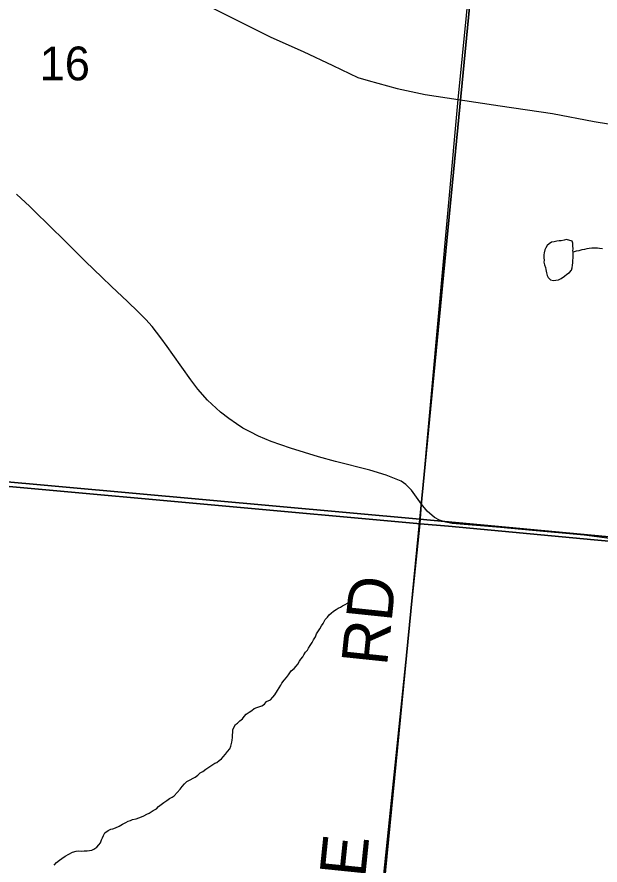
# Model space of a CAD drawing. Extents: x 1310247 to 1664935, y 284496 to 704931.
# Drawn here: x 1504004 to 1507814, y 511730 to 517275 of the extents above; entities that cross this region are included whole.
import ezdxf

# ---------------------------------------------------------------- set-up
doc = ezdxf.new("R2010")
doc.units = 0
for name, color, linetype in [('GM_X_Adjacent_County', 7, 'Continuous'), ('GM_X_County', 7, 'Continuous'), ('GM_X_County_Subdivision_Text', 7, 'Continuous'), ('GM_X_Interstate_Shield', 7, 'Continuous'), ('GM_X_Minor_River', 7, 'Continuous'), ('GM_X_Minor_River_Text', 7, 'Continuous'), ('GM_X_Township_Subdivision', 7, 'Continuous'), ('GM_X_US_Location', 7, 'Continuous')]:
    doc.layers.add(name, color=color, linetype=linetype)

msp = doc.modelspace()

# ---------------------------------------------------------------- linework, layer by layer
at = {"layer": 'GM_X_Adjacent_County'}
for points in [[(1512140, 513465.9), (1508014.5, 513835.1), (1507776.5, 513856.4), (1506824.4, 513944.8), (1506638.7, 513961.6), (1506616.4, 513963.6), (1501430.9, 514433.2), (1494413.1, 515137), (1494389.6, 515139.4), (1494077.2, 515169.8)], [(1501118.3, 511375.5), (1501430.9, 514433.2), (1506616.4, 513963.6), (1506638.7, 513961.6), (1506824.4, 513944.8), (1507776.5, 513856.4), (1508014.5, 513835.1), (1512140, 513465.9)]]:
    msp.add_lwpolyline(points, dxfattribs=at)
at = {"layer": 'GM_X_County'}
for points in [[(1502005.1, 520103.9), (1507180.6, 519609.2), (1506637.6, 513990.6), (1501457.6, 514459.3)], [(1507180.6, 519609.2), (1512614.9, 519095.5), (1512143.7, 513477.1), (1506637.6, 513990.6)], [(1501457.6, 514459.3), (1506637.6, 513990.6), (1506128.6, 508801.3), (1500914.6, 509372.6)], [(1512143.7, 513477.1), (1511701, 508230.1), (1506128.6, 508801.3), (1506637.6, 513990.6)]]:
    msp.add_lwpolyline(points, close=True, dxfattribs=at)
at = {"layer": 'GM_X_County_Subdivision_Text'}
for points in [[(1506887.8, 516735.4), (1507135.2, 519241.1), (1507285.9, 520837.8), (1507434.8, 522240.5), (1507709.5, 524409.8)], [(1506648.1, 514089.2), (1506648.1, 514089.2), (1506887.8, 516735.4)], [(1505755.1, 506134.6), (1505755.2, 506143.9), (1505758.3, 506319.4), (1505775.4, 506493.8), (1505803.8, 506623.8), (1505843, 506797.7), (1505871.9, 506953.8), (1505881.8, 507062), (1505906.1, 507188.1), (1505939.4, 507253.7), (1505969.7, 507379.7), (1506100.4, 508764.4), (1506638.7, 513961.6), (1506648.1, 514089.2)]]:
    msp.add_lwpolyline(points, dxfattribs=at)
at = {"layer": 'GM_X_Interstate_Shield'}
for points in [[(1505284.8, 517332.4), (1505485.2, 517231.4), (1505664, 517143), (1505874.6, 517047.9), (1506067.4, 516957.1), (1506232.3, 516879.1), (1506300.1, 516859.5), (1506487.7, 516807), (1506671.6, 516768.6), (1506887.8, 516735.4), (1507161.9, 516693), (1507504.3, 516642.9), (1507776.2, 516590.4), (1508056.4, 516545.8)], [(1507876.6, 513864.9), (1507710.4, 513886.1), (1507373.1, 513918), (1507163.6, 513936.9), (1506847, 513963.6), (1506807.3, 513972), (1506764.8, 513984.9), (1506731.6, 514002), (1506684.1, 514043.5), (1506648.1, 514089.2), (1506581.6, 514180.6), (1506545.2, 514217.9), (1506513.9, 514240.8), (1506416.9, 514278.9), (1506309.4, 514310.7), (1506086.5, 514369.3), (1505975.2, 514398.8), (1505790.7, 514454.7), (1505665.6, 514498.1), (1505583, 514535), (1505527.1, 514562.7), (1505479.1, 514587.1), (1505438.5, 514614.8), (1505388.2, 514649), (1505335.1, 514690), (1505248.9, 514769.4), (1505185.2, 514841.4), (1505139.5, 514902.8), (1505022.3, 515068), (1504985.1, 515120.4), (1504944, 515177.4), (1504887.5, 515250.1), (1504845.1, 515297.6), (1504796.4, 515347.9), (1504727.1, 515414.8), (1504622.2, 515513.3), (1504558, 515574.3), (1504452.8, 515676.9), (1504351.3, 515776.2), (1504183.5, 515942.5), (1504151.7, 515973), (1504087.5, 516035.1), (1504000.8, 516116.6)]]:
    msp.add_lwpolyline(points, dxfattribs=at)
at = {"layer": 'GM_X_Minor_River'}
for points in [[(1507631.6, 515809.9), (1507595.8, 515819), (1507579.6, 515815.5), (1507561.4, 515812.1), (1507547.3, 515810.5), (1507533.1, 515809), (1507514.9, 515805.5), (1507496.7, 515802.1), (1507482.4, 515792.5), (1507467.9, 515780.9), (1507459.4, 515765.2), (1507452.9, 515751.3), (1507448.3, 515733.5), (1507447.8, 515719.4), (1507447.1, 515699.4), (1507448.7, 515685.3), (1507448.2, 515671.3), (1507451.7, 515655.2), (1507457.1, 515637), (1507460.7, 515622.9), (1507464, 515602.7), (1507469.5, 515584.5), (1507475, 515570.3), (1507490.6, 515555.8), (1507510.6, 515551.2), (1507524.7, 515552.8), (1507542.9, 515556.2), (1507561.3, 515565.7), (1507581.9, 515581.1), (1507598.3, 515592.6), (1507614.8, 515604.1), (1507627.4, 515619.7), (1507631.8, 515633.6), (1507634.4, 515651.6), (1507637, 515667.5), (1507637.5, 515683.5), (1507638, 515699.5), (1507638.5, 515737.1)], [(1507638.5, 515737.1), (1507637.5, 515745.6), (1507638, 515759.6), (1507636.6, 515777.7), (1507637.2, 515795.7), (1507631.6, 515809.9)]]:
    msp.add_lwpolyline(points, dxfattribs=at)
at = {"layer": 'GM_X_Minor_River_Text'}
for points in [[(1507830.9, 515759.7), (1507810.8, 515760.3), (1507796.8, 515762.8), (1507778.8, 515763.3), (1507760.7, 515763.9), (1507742.5, 515760.4), (1507728.4, 515758.8), (1507712.2, 515755.4), (1507696, 515751.8), (1507675.7, 515746.5), (1507657.5, 515743), (1507638.5, 515737.1)], [(1505571.8, 512760), (1505590, 512765.5), (1505604.3, 512771), (1505620.7, 512782.6), (1505635.4, 512800.1), (1505661.8, 512809.3), (1505676.5, 512826.9), (1505689, 512842.6), (1505706.1, 512872.1), (1505716.7, 512887.8), (1505727.3, 512905.5), (1505735.8, 512919.3), (1505750.5, 512938.8), (1505765.1, 512956.4), (1505777.8, 512974.1), (1505796.7, 512999.5), (1505815.3, 513015), (1505827.9, 513030.6), (1505838.4, 513044.3), (1505851, 513062), (1505859.5, 513075.7), (1505872.1, 513091.4), (1505878.6, 513105.2), (1505889.1, 513120.9), (1505903.6, 513134.5), (1505910.1, 513148.3), (1505920.7, 513166), (1505933.5, 513185.6), (1505942, 513201.4), (1505954.8, 513223), (1505961.4, 513240.9), (1505974.1, 513260.5), (1505982.6, 513274.3), (1505993.3, 513294), (1506003.9, 513309.7), (1506018.8, 513335.3), (1506033.4, 513350.8), (1506043.9, 513366.6), (1506058.3, 513376.1), (1506072.8, 513389.7), (1506089.3, 513401.2), (1506103.6, 513408.8), (1506117.9, 513416.4), (1506132.2, 513423.9), (1506148.6, 513433.4), (1506163, 513443)], [(1504247.7, 511729), (1504262.4, 511746.6), (1504281, 511762.1), (1504297.4, 511773.6), (1504318, 511789), (1504342.6, 511802.2), (1504367.1, 511813.5), (1504391.4, 511820.8), (1504405.5, 511822.3), (1504427.6, 511821.6), (1504443.7, 511823.1), (1504461.8, 511822.6), (1504478, 511826.1), (1504492.1, 511827.7), (1504506.4, 511833.2), (1504526.9, 511846.6), (1504539.5, 511862.3), (1504550, 511876), (1504556.6, 511893.8), (1504563.1, 511907.6), (1504569.6, 511923.5), (1504578.2, 511941.2), (1504600.9, 511956.5), (1504617.2, 511964), (1504631.4, 511967.6), (1504647.6, 511973.1), (1504672.1, 511984.4), (1504692.6, 511997.8), (1504715.1, 512009.1), (1504731.4, 512016.6), (1504745.7, 512022.2), (1504759.9, 512027.8), (1504782.2, 512033.1), (1504800.5, 512038.5), (1504816.8, 512046), (1504833.1, 512051.5), (1504851.5, 512063), (1504867.8, 512068.5), (1504894.5, 512085.7), (1504914.9, 512097.1), (1504929.5, 512112.7), (1504946, 512126.2), (1504962.6, 512139.7), (1504983.1, 512153.1), (1505001.6, 512164.6), (1505017.9, 512174.1), (1505032.3, 512183.6), (1505051.1, 512205.1), (1505069.9, 512226.6), (1505082.6, 512244.2), (1505099.2, 512261.7), (1505113.7, 512275.3), (1505136.2, 512286.6), (1505154.7, 512298.1), (1505169, 512305.6), (1505185.4, 512317.2), (1505202, 512332.7), (1505218.4, 512342.2), (1505239, 512357.6), (1505257.5, 512369), (1505278, 512382.4), (1505296.5, 512395.9), (1505310.8, 512401.5), (1505325.2, 512413), (1505339.7, 512424.6), (1505352.2, 512438.2), (1505366.8, 512455.8), (1505379.4, 512471.5), (1505394, 512489), (1505400.7, 512506.9), (1505407.5, 512532.7), (1505410, 512546.6), (1505412.6, 512564.6), (1505413.1, 512578.6), (1505413.7, 512598.6), (1505414.3, 512614.6), (1505420.8, 512628.5), (1505431.4, 512648.2), (1505445.8, 512657.7), (1505460.4, 512673.3), (1505476.9, 512686.8), (1505489.4, 512700.5), (1505502, 512716.1), (1505520.5, 512729.6), (1505539, 512741), (1505553.4, 512752.6), (1505571.8, 512760)]]:
    msp.add_lwpolyline(points, dxfattribs=at)

# ---------------------------------------------------------------- texts
at = {"layer": 'GM_X_Township_Subdivision'}
for s, rotation, p in [('RD', 84.0422, (1506421.6, 513026.4)), ('WAYNESVILLE', 84.1267, (1506016.7, 509092.6))]:
    msp.add_text(s, height=300, rotation=rotation, dxfattribs=at).set_placement(p)
at = {"layer": 'GM_X_US_Location'}
msp.add_text('16', height=221, rotation=0, dxfattribs=at).set_placement((1504152, 516860.1))

doc.saveas('drawing.dxf')
